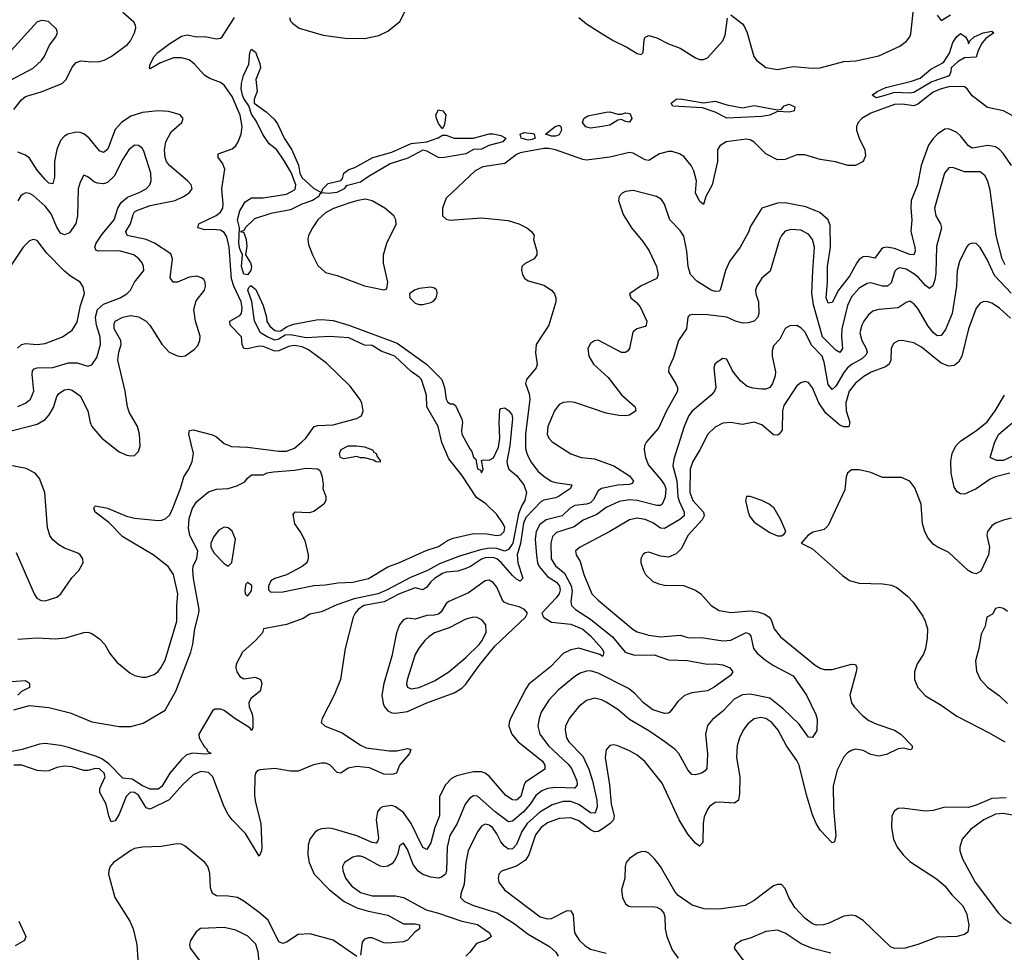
# Model space of a CAD drawing. Header units: inches. Extents: x 1834610 to 2027685, y 642842 to 774116.
# Tile 401 of 632: x 2004200 to 2009254, y 654369 to 659158. Entities that reach past the tile are written whole.
import ezdxf

# ---------------------------------------------------------------- set-up
doc = ezdxf.new("R2010")
doc.units = ezdxf.units.IN
doc.header["$MEASUREMENT"] = 0
doc.layers.add('C0605', color=7, linetype='Continuous')

msp = doc.modelspace()

# ---------------------------------------------------------------- linework, layer by layer
at = {"layer": 'C0605', "color": 5}
for points, elevation in [([(2007850, 659182), (2007910, 659136.3), (2007921.3, 659121.3), (2007934.8, 659090), (2007969.2, 658969.2), (2007981.6, 658950), (2008030, 658912.8), (2008090, 658901.7), (2008170, 658918.3), (2008270, 658909), (2008310, 658910.7), (2008430, 658943.7), (2008492.9, 658947.1), (2008610, 658972.9), (2008718.8, 659021.2), (2008752.6, 659047.4), (2008769.9, 659070), (2008775.1, 659084.9), (2008790, 659225.5)], 180), ([(2004152.8, 658847.2), (2004270, 658909.3), (2004311.4, 658948.6), (2004327, 658970), (2004352.9, 659027.1), (2004385.1, 659070), (2004394, 659090), (2004389.6, 659110), (2004348.7, 659148.7), (2004314.3, 659154.3), (2004290, 659147.1), (2004158.6, 659001.4)], 240), ([(2004170, 658696.8), (2004210, 658746.3), (2004230, 658763), (2004310, 658787.2), (2004417.2, 658830), (2004439.3, 658850), (2004470, 658914.9), (2004490, 658938.2), (2004513.7, 658946.3), (2004570, 658941.5), (2004610, 658943.7), (2004633, 658950), (2004670, 658968.8), (2004753, 659030), (2004769, 659050), (2004789.8, 659090), (2004795.4, 659115.4), (2004794.2, 659130), (2004785.9, 659145.9), (2004730, 659194.6)], 220), ([(2004190, 655977.7), (2004290, 655983.6), (2004381.7, 655978.3), (2004436.7, 655983.3), (2004530, 656011.1), (2004550, 656012.4), (2004570, 656006.7), (2004610, 655979), (2004636.9, 655950), (2004663.1, 655903.1), (2004699.2, 655859.2), (2004764.8, 655804.8), (2004790.2, 655790.2), (2004830, 655781.8), (2004850, 655782.6), (2004890, 655796.5), (2004910, 655811.4), (2004924.4, 655830), (2004946.5, 655870), (2005006.1, 656070), (2005006.1, 656150), (2005011.5, 656210), (2004990.4, 656310), (2004962.3, 656350), (2004885.8, 656410), (2004730, 656502.2), (2004656.8, 656576.8), (2004587.4, 656630), (2004581.2, 656650), (2004583.3, 656656.7), (2004590, 656662.4), (2004650, 656649.4), (2004748.2, 656608.2), (2004790, 656597.7), (2004910, 656586.3), (2004930, 656588.2), (2004950, 656596.6), (2004970, 656615.8), (2004986.9, 656650), (2005025.5, 656750), (2005042.5, 656810), (2005068.3, 656850), (2005086.2, 656890), (2005091.4, 656930), (2005067.6, 657030), (2005071.9, 657048.1), (2005090, 657051.4), (2005190, 657026.3), (2005210, 657015.8), (2005250, 656981.8), (2005287.2, 656967.2), (2005370, 656963.6), (2005530, 656942.9), (2005570, 656943.1), (2005610, 656958.5), (2005649.1, 656990), (2005669.1, 657010), (2005711.6, 657068.4), (2005730, 657074.3), (2005810, 657078.4), (2005929.7, 657110), (2005955.4, 657124.6), (2005963, 657150), (2005956.5, 657190), (2005946.1, 657210), (2005896.8, 657276.8), (2005774.3, 657394.2), (2005682.3, 657462.3), (2005650, 657478.8), (2005610, 657485.8), (2005579.5, 657480.5), (2005530, 657457.4), (2005510, 657456.8), (2005450, 657479.4), (2005430, 657480.8), (2005370, 657467.2), (2005350.4, 657470.4), (2005341.6, 657490), (2005339.3, 657530), (2005281.3, 657590), (2005278.3, 657610), (2005330, 657638.5), (2005338.1, 657650), (2005342.4, 657677.6), (2005336.1, 657710), (2005299.8, 657790), (2005287.9, 657827.9), (2005274.9, 657990), (2005262.7, 658042.7), (2005250, 658065.3), (2005230, 658076.5), (2005190, 658081.2), (2005150, 658078.8), (2005114, 658090), (2005119.2, 658110), (2005207.8, 658152.2), (2005230.9, 658170), (2005242.5, 658190), (2005244.6, 658210), (2005237.8, 658290), (2005253.9, 658390), (2005241.7, 658421.7), (2005219.4, 658450), (2005219.2, 658470), (2005290, 658495.4), (2005309.2, 658510.8), (2005322, 658530), (2005337.3, 658570), (2005342.4, 658610), (2005331.6, 658668.4), (2005290, 658763.6), (2005250, 658822.5), (2005230, 658835.8), (2005175.6, 658855.6), (2005150.5, 658870.5), (2005098, 658930), (2005070, 658951.8), (2005030, 658962.8), (2004990, 658961.5), (2004923.4, 658936.6), (2004870, 658905.1), (2004866.2, 658910), (2004869.9, 658930), (2004890, 658969.2), (2004909.9, 658990), (2004970, 659035.5), (2005030, 659072.7), (2005059.6, 659079.6), (2005109.3, 659069.3), (2005150, 659072.4), (2005210, 659059.8), (2005230, 659063.2), (2005239.3, 659070), (2005302.4, 659170)], 180), ([(2005585.1, 659170), (2005590.8, 659150.8), (2005599.8, 659139.8), (2005634.9, 659114.9), (2005757.7, 659077.7), (2005870, 659062.5), (2005970, 659061.3), (2006043.3, 659076.7), (2006090, 659099.4), (2006151.3, 659148.7), (2006178.2, 659201.8)], 180), ([(2007070, 659168.5), (2007110, 659137), (2007199.5, 659079.5), (2007249.4, 659049.4), (2007317.1, 659017.1), (2007370, 658983.7), (2007390, 658979.1), (2007400.9, 658990), (2007405.1, 659054.9), (2007411.2, 659068.8), (2007430, 659077.4), (2007470, 659065.2), (2007530, 659034.1), (2007590, 659012.5), (2007670, 658961.4), (2007690, 658952.7), (2007710, 658952.7), (2007730, 658962.7), (2007809.9, 659050), (2007821.1, 659078.9), (2007833.9, 659166.1)], 180), ([(2008910, 659181.6), (2008930, 659154), (2008977.5, 659182.5)], 180), ([(2009310, 658657.5), (2009250.6, 658690.6), (2009167.6, 658707.6), (2009090, 658767), (2009063, 658803), (2009050, 658812.6), (2009035.4, 658815.4), (2008970, 658813.8), (2008930, 658803.4), (2008890, 658786), (2008810, 658724.5), (2008790, 658715.8), (2008730, 658724.7), (2008690, 658722.9), (2008570, 658678.7), (2008523.5, 658650), (2008505, 658630), (2008495.2, 658610), (2008496, 658590), (2008509.4, 658549.4), (2008538.2, 658490), (2008541.5, 658458.5), (2008530, 658429), (2008490, 658409.3), (2008450.4, 658409.6), (2008388.2, 658428.2), (2008310, 658440.4), (2008230, 658464), (2008190, 658463.5), (2008130, 658439.4), (2008090, 658438.5), (2008030.9, 658470), (2007970, 658528.4), (2007950, 658541.1), (2007930, 658544.4), (2007827.2, 658530), (2007793.8, 658510), (2007782.7, 658490), (2007781.5, 658430), (2007755.6, 658310), (2007722.6, 658250), (2007710, 658209.3), (2007690, 658226), (2007670, 658269.6), (2007673.6, 658330), (2007661.1, 658381.1), (2007647.2, 658410), (2007610, 658456.3), (2007586.8, 658470), (2007550, 658480.7), (2007530, 658481.8), (2007484.4, 658470), (2007430, 658434.9), (2007410, 658437.8), (2007350, 658473.2), (2007330, 658475.2), (2007230, 658451.5), (2007110, 658436.7), (2007090, 658440.1), (2006950, 658490.2), (2006917, 658497), (2006890, 658496.4), (2006770, 658474.5), (2006750, 658465.4), (2006690, 658419.9), (2006578.3, 658401.7), (2006538.1, 658381.9), (2006390, 658240.8), (2006370.2, 658190), (2006370.2, 658150.2), (2006390, 658134.3), (2006410, 658129.1), (2006570, 658139.8), (2006707.6, 658127.6), (2006762.8, 658110), (2006802.8, 658090), (2006826.8, 658070), (2006841, 658050), (2006838, 658030), (2006854, 657970), (2006854.8, 657950), (2006841, 657930), (2006794.2, 657905.8), (2006777.3, 657890), (2006775.5, 657870), (2006781.6, 657850), (2006790.6, 657830), (2006810, 657816.4), (2006890, 657794.9), (2006930.4, 657770), (2006945.3, 657750), (2006951.7, 657730), (2006951.7, 657710), (2006915.7, 657590), (2006851.6, 657490), (2006847.4, 657447.4), (2006856.2, 657390), (2006851.2, 657370), (2006802, 657310), (2006796.1, 657290), (2006816.2, 657236.2), (2006818.9, 657210), (2006796.1, 657030), (2006796.7, 656956.7), (2006805.2, 656925.2), (2006826.4, 656886.4), (2006860.5, 656840.6), (2006890, 656813.3), (2006928.9, 656788.9), (2006950, 656781.1), (2007035.1, 656770), (2007027.8, 656750), (2006966.2, 656710), (2006950, 656702.8), (2006890, 656691.7), (2006876.5, 656683.5), (2006797.5, 656602.5), (2006786.7, 656573.3), (2006770.8, 656469.2), (2006753.4, 656410), (2006756.9, 656370), (2006783, 656290), (2006770, 656275.4), (2006750, 656285.2), (2006730, 656303.9), (2006671.4, 656371.4), (2006650, 656388.9), (2006630, 656395.7), (2006590, 656395.6), (2006570, 656388.8), (2006513.8, 656350), (2006490, 656339.4), (2006450, 656327.2), (2006390, 656321.9), (2006370, 656315), (2006330, 656289.1), (2006308.7, 656270), (2006290, 656244.3), (2006270, 656230.9), (2006230, 656240.5), (2006150, 656210.6), (2006070.6, 656169.4), (2005966, 656150), (2005936.8, 656130), (2005922.5, 656110), (2005911.8, 656090), (2005870.2, 655930), (2005846.5, 655770), (2005814.2, 655690), (2005752.9, 655570), (2005748.4, 655550), (2005768, 655530), (2005856.2, 655496.1), (2005950, 655432.6), (2005979.4, 655419.4), (2006096.6, 655403.3), (2006135.9, 655404.2), (2006190, 655415), (2006207.7, 655410), (2006200.2, 655390), (2006150.2, 655330), (2006134.9, 655290), (2006110, 655281.5), (2006070, 655283.4), (2005996.3, 655316.3), (2005930, 655324), (2005885.5, 655314.5), (2005848.9, 655288.9), (2005830, 655292), (2005791.3, 655331.3), (2005770, 655339.9), (2005750, 655341.1), (2005707.6, 655332.4), (2005630, 655299.7), (2005590, 655299.9), (2005510, 655313.6), (2005433.1, 655306.9), (2005419.6, 655300.4), (2005410.3, 655290), (2005406.5, 655273.5), (2005405.5, 655174.5), (2005410, 655138.4), (2005437.8, 655030), (2005443.5, 654910), (2005441.5, 654890), (2005430, 654863.7), (2005359.2, 654979.2), (2005289.9, 655050), (2005270, 655076.8), (2005250, 655115.8), (2005190.7, 655270.7), (2005170, 655292.6), (2005130, 655297.2), (2005090, 655281.2), (2005035.5, 655230), (2004968.1, 655151.9), (2004870, 655103.7), (2004850, 655111.3), (2004810, 655176.7), (2004790, 655190.3), (2004769, 655191), (2004746.8, 655170), (2004710, 655078), (2004690, 655044.8), (2004670, 655038.7), (2004657.2, 655070), (2004644.5, 655130), (2004612, 655190), (2004610.8, 655210), (2004638.9, 655270), (2004634.4, 655290), (2004610, 655310.6), (2004590, 655312.4), (2004550, 655302.4), (2004530, 655302.2), (2004470, 655321.7), (2004430, 655324.7), (2004390, 655318), (2004350, 655300.6), (2004330, 655299.4), (2004290, 655303), (2004210.6, 655330.6), (2004170, 655330.9)], 180), ([(2004110, 657035), (2004290, 657081.5), (2004330, 657105.2), (2004351.7, 657128.3), (2004373.2, 657166.8), (2004390, 657223), (2004400.6, 657239.4), (2004430, 657257.3), (2004450, 657260.2), (2004470, 657255.9), (2004510, 657226.5), (2004550.1, 657150), (2004562, 657090), (2004570.2, 657070), (2004621.2, 657010), (2004710, 656939), (2004750, 656921.5), (2004770, 656917.8), (2004790, 656920.3), (2004810, 656941.6), (2004818.5, 656970), (2004815.2, 657030), (2004804, 657070), (2004762.7, 657142.7), (2004753.6, 657170), (2004741.6, 657250), (2004703.8, 657410), (2004708.1, 657450), (2004721.6, 657490), (2004719.6, 657510), (2004685.6, 657570), (2004684.3, 657595.7), (2004690.8, 657610), (2004730, 657631.1), (2004770, 657639.1), (2004810, 657632.9), (2004848.7, 657610), (2004868, 657590), (2004930, 657491.3), (2004967.9, 657450), (2005010, 657431.9), (2005030, 657428.4), (2005050, 657431.3), (2005096.2, 657463.8), (2005114.3, 657485.7), (2005125.4, 657510), (2005126.6, 657533.4), (2005102.1, 657610), (2005093.1, 657670), (2005106.1, 657713.9), (2005148.8, 657770), (2005153.2, 657790), (2005152.4, 657810), (2005144.5, 657824.5), (2005133.3, 657833.3), (2005110, 657840.2), (2005070, 657836.7), (2005010, 657809.9), (2004987.1, 657810), (2004972.9, 657832.9), (2004984.1, 657930), (2004975.6, 657955.6), (2004892.1, 658010), (2004850, 658028.8), (2004752.2, 658050), (2004745, 658070), (2004768.2, 658110), (2004782, 658158), (2004789.1, 658170.9), (2004801.1, 658178.9), (2004870, 658203.4), (2004998.9, 658230), (2005041.7, 658250), (2005070.4, 658269.6), (2005084.7, 658290), (2005080.4, 658310), (2005061.5, 658330), (2004968.4, 658408.4), (2004953.3, 658430), (2004946.1, 658450), (2004943.7, 658490), (2004950.8, 658530), (2004978, 658582), (2005032.8, 658630), (2005038.7, 658650), (2005023.7, 658670), (2004965.8, 658685.8), (2004910.6, 658690.6), (2004830, 658681.8), (2004770, 658662.5), (2004723, 658630), (2004690, 658594), (2004656.4, 658503.6), (2004650, 658491.6), (2004630, 658476), (2004610, 658485.4), (2004556.6, 658550), (2004530, 658571.7), (2004510, 658579.5), (2004490, 658580.4), (2004447.6, 658570), (2004430, 658559), (2004410, 658536.8), (2004390, 658491.3), (2004378.3, 658430), (2004379.5, 658350), (2004370, 658315.6), (2004350, 658318.2), (2004330, 658338.2), (2004290, 658384.7), (2004250, 658446.3), (2004230, 658462.6), (2004190, 658478.5)], 220), ([(2009290.6, 658410), (2009249.9, 658469.9), (2009230, 658491.5), (2009210, 658504.5), (2009170, 658511.9), (2009090, 658497.7), (2009069.9, 658509.9), (2009030, 658561), (2009010, 658578.6), (2008970, 658597.2), (2008950, 658595), (2008910.7, 658569.3), (2008890, 658548.5), (2008866.1, 658513.9), (2008827.5, 658410), (2008808.7, 658310), (2008776.8, 658230), (2008774.2, 658190), (2008780.4, 658130), (2008774.4, 658070), (2008795.8, 657990), (2008797.3, 657970), (2008790, 657951.1), (2008770, 657952.2), (2008690, 657983.3), (2008649.7, 657990.3), (2008633.1, 657986.9), (2008621.7, 657978.3), (2008590, 657934.2), (2008550, 657941.5), (2008530, 657939.9), (2008510, 657927.1), (2008497.3, 657910), (2008459.7, 657840.3), (2008404, 657770), (2008370, 657705.4), (2008350, 657702.7), (2008339.9, 657730), (2008346.6, 657810), (2008346.1, 657890), (2008361.8, 657990), (2008360.5, 658100.5), (2008350, 658130.8), (2008307.9, 658167.8), (2008236.2, 658196.2), (2008130, 658218), (2008090, 658216.1), (2008010.1, 658189.9), (2007950, 658094), (2007942.3, 658070), (2007899.2, 657990), (2007843.3, 657916.7), (2007823.4, 657870), (2007795, 657770), (2007790, 657764.6), (2007770, 657761.9), (2007749.5, 657769.5), (2007675.4, 657815.4), (2007643, 657850), (2007630.9, 657890), (2007624.8, 657970), (2007610, 658046.2), (2007590, 658076.2), (2007538.3, 658130), (2007510.7, 658210), (2007494.3, 658234.2), (2007469.6, 658250), (2007350, 658281.6), (2007310, 658276.2), (2007292.4, 658267.6), (2007276.9, 658250), (2007274.2, 658230), (2007298.4, 658158.4), (2007340.2, 658090), (2007398.8, 658018.8), (2007430.6, 657970.6), (2007469.3, 657890), (2007478.4, 657850), (2007470, 657828.5), (2007390, 657791.6), (2007330.4, 657750), (2007337.6, 657730), (2007366.4, 657706.4), (2007384.4, 657684.4), (2007419.3, 657610), (2007416.5, 657590), (2007410, 657582.7), (2007368.6, 657570), (2007346.8, 657553.2), (2007330.2, 657470), (2007322.2, 657457.8), (2007310, 657448.7), (2007290, 657448.9), (2007170, 657512.5), (2007150, 657508.8), (2007130, 657494.5), (2007116.5, 657470), (2007122.4, 657430), (2007145.3, 657390), (2007220.7, 657320.7), (2007290, 657231.1), (2007360.3, 657170), (2007363.1, 657150), (2007330, 657127.4), (2007310, 657123.4), (2007274.8, 657125.2), (2007210, 657137.1), (2007050, 657192), (2007024.9, 657195.1), (2006990, 657192.2), (2006970, 657181.6), (2006945.5, 657150), (2006911.9, 657070), (2006908, 657030), (2006916, 657010), (2006933.4, 656990), (2007028.5, 656928.5), (2007083, 656910), (2007150, 656902.3), (2007250, 656866.4), (2007330, 656815.5), (2007351.7, 656788.3), (2007343.7, 656776.3), (2007328.8, 656771.2), (2007270, 656767.3), (2007186.9, 656750), (2007170, 656739.5), (2007145.5, 656694.5), (2007130, 656677.6), (2007110, 656669.9), (2007050, 656663.4), (2007026.4, 656650), (2006985, 656610), (2006902.9, 656590), (2006870, 656565.7), (2006851, 656530), (2006845.8, 656490), (2006852.9, 656407.1), (2006858.8, 656370), (2006866.9, 656350), (2006910, 656299.1), (2006956.5, 656270), (2006971, 656250), (2006974.9, 656230), (2006968.7, 656210), (2006952.7, 656187.3), (2006880.9, 656110), (2006889, 656090), (2006930, 656065.3), (2007030, 656054.4), (2007090, 656028.3), (2007130, 655994.6), (2007187.9, 655930), (2007198.1, 655910), (2007193, 655890), (2007190, 655889.3), (2007177.9, 655897.9), (2007070, 655931.8), (2007030, 655923.1), (2006990, 655902.8), (2006925.2, 655834.8), (2006814, 655746), (2006797.5, 655722.5), (2006720.2, 655570), (2006712.6, 655550), (2006711.8, 655530), (2006727.1, 655490), (2006758.4, 655450), (2006884, 655350), (2006896.6, 655330), (2006895.3, 655310), (2006796.9, 655243.1), (2006789.1, 655230.9), (2006772.6, 655170), (2006750, 655151), (2006730, 655153.1), (2006694.8, 655174.8), (2006610, 655273.2), (2006590, 655289.4), (2006570, 655296.6), (2006530, 655295.8), (2006492.5, 655287.5), (2006444.1, 655275.9), (2006417.4, 655262.6), (2006386.6, 655230), (2006355.7, 655170), (2006354.4, 655070), (2006331.3, 655010), (2006310, 654931.1), (2006290, 654897.2), (2006270, 654907.7), (2006210.3, 655030), (2006170, 655086.9), (2006130, 655117), (2006110, 655122.9), (2006063.3, 655116.7), (2006050, 655109.8), (2006036.4, 655090), (2006030.6, 655050), (2006042, 654958), (2006038.6, 654941.4), (2006030, 654929.1), (2006010, 654932.6), (2005930, 654967.4), (2005810, 655004.1), (2005790, 655007.2), (2005750, 655003.8), (2005730, 654996.4), (2005715.1, 654984.9), (2005690.2, 654950), (2005681.2, 654918.8), (2005679.1, 654870), (2005686.8, 654830), (2005711, 654770), (2005790.1, 654690.1), (2005865.6, 654630), (2005930, 654598.3), (2005990, 654580.3), (2006090, 654559.8), (2006170, 654516.4), (2006230, 654515.1), (2006252, 654510), (2006251.9, 654490), (2006228, 654472), (2006190, 654430.9), (2006170, 654423.2), (2006090, 654415.5), (2006070, 654418.1), (2006010, 654443.4), (2005990, 654443), (2005970, 654436.2), (2005958.6, 654421.4), (2005950, 654355.1)], 220), ([(2004190, 657172.2), (2004230, 657188.1), (2004256, 657210), (2004272.1, 657250), (2004263.6, 657336.4), (2004265.5, 657354.5), (2004275, 657365), (2004290, 657370.1), (2004370, 657371.8), (2004450, 657395.9), (2004495.5, 657395.5), (2004550, 657379.6), (2004570, 657385.7), (2004595.9, 657424.1), (2004614, 657490), (2004613.6, 657530), (2004594.7, 657590), (2004588.4, 657630), (2004599.9, 657670), (2004630, 657697.3), (2004715.8, 657730), (2004749.9, 657750.1), (2004768.6, 657770), (2004790, 657810.4), (2004836.9, 657870), (2004836.4, 657890), (2004828.3, 657910), (2004812.4, 657930), (2004786, 657950), (2004710, 657971.3), (2004604, 657970), (2004593.2, 657973.2), (2004585.8, 657990), (2004592.7, 658010), (2004622.8, 658057.2), (2004685.3, 658130), (2004704.5, 658190), (2004720.9, 658219.1), (2004753.8, 658246.1), (2004813.5, 658270), (2004848.8, 658290), (2004868, 658310), (2004874.8, 658330), (2004872.4, 658370), (2004838.4, 658478.4), (2004830, 658496.9), (2004810, 658512.2), (2004790, 658512.8), (2004760.2, 658490), (2004730, 658442.6), (2004685.8, 658354.2), (2004650, 658321.3), (2004630, 658315.4), (2004598.7, 658318.7), (2004584.3, 658324.2), (2004550, 658351.8), (2004530, 658359.3), (2004510, 658323.7), (2004500.6, 658290), (2004497.1, 658150), (2004489, 658111), (2004456.3, 658063.7), (2004430, 658052.8), (2004410, 658062.2), (2004403.9, 658070), (2004390, 658092.4), (2004361.5, 658161.5), (2004330, 658199.9), (2004270, 658255), (2004250, 658266), (2004230, 658268.4), (2004217.2, 658262.8), (2004205.9, 658254.1), (2004190, 658228)], 240), ([(2009258.6, 657898.6), (2009244.3, 657930), (2009212.1, 658050), (2009181.8, 658281.8), (2009170, 658327.3), (2009155.4, 658355.4), (2009130, 658376.8), (2009050, 658376.5), (2008990, 658398.7), (2008970, 658396.8), (2008946.6, 658370), (2008896.8, 658190), (2008903.7, 658150), (2008926.3, 658110), (2008931.9, 658090), (2008906.1, 657993.9), (2008903.8, 657856.2), (2008898.6, 657821.4), (2008888.4, 657791.6), (2008870, 657777.4), (2008850, 657792.8), (2008814.4, 657834.4), (2008790, 657853.3), (2008750, 657877.1), (2008716.8, 657883.2), (2008702.3, 657877.7), (2008692.6, 657867.4), (2008673.8, 657806.2), (2008654.9, 657790), (2008630, 657790.4), (2008570, 657806.5), (2008550, 657803), (2008510, 657780.2), (2008470, 657735.7), (2008448.8, 657690), (2008419.6, 657570), (2008418.1, 657530), (2008424.5, 657470), (2008410, 657448.9), (2008390, 657461.2), (2008321.1, 657530), (2008274.3, 657694.3), (2008267.1, 657752.9), (2008270.7, 657870.8), (2008280.9, 657990), (2008270.4, 658030), (2008250, 658056), (2008210, 658077), (2008159.1, 658080.9), (2008130, 658071.8), (2008110.2, 658050), (2008100.6, 658030), (2008052.9, 657867.2), (2008010, 657831.6), (2007984.2, 657790), (2007978, 657770), (2007978.8, 657750), (2007993, 657710), (2007995, 657650), (2007988.8, 657630), (2007970.4, 657610), (2007939.4, 657600.6), (2007910, 657599.9), (2007874, 657610), (2007830, 657629.8), (2007730, 657641.8), (2007655.1, 657644.9), (2007639.1, 657640.9), (2007630.3, 657629.7), (2007623.6, 657570), (2007582.7, 657510), (2007556.5, 657423.5), (2007532.4, 657370), (2007530.3, 657350), (2007568.9, 657288.9), (2007576.3, 657270), (2007576.8, 657250), (2007520.6, 657150), (2007479.1, 657060.9), (2007416.9, 656990), (2007407.2, 656970), (2007405.7, 656950), (2007412.6, 656910), (2007428.1, 656870), (2007490, 656798.4), (2007509.6, 656770), (2007517, 656750), (2007513.4, 656706.6), (2007497.8, 656670), (2007490, 656664.1), (2007470, 656664.1), (2007370, 656688.4), (2007330, 656693.1), (2007276.7, 656683.3), (2007210, 656652.7), (2007163.3, 656616.7), (2007092.3, 656587.7), (2007045.6, 656554.4), (2006955.3, 656524.7), (2006934.9, 656505.1), (2006926.6, 656470), (2006927.9, 656390), (2006950, 656354.2), (2006996.9, 656316.9), (2007031, 656251), (2007035.6, 656224.4), (2007028.5, 656170), (2007033.4, 656150), (2007052.9, 656130), (2007130, 656080.3), (2007243.9, 655990), (2007308.7, 655910), (2007355.5, 655895.5), (2007456.3, 655896.3), (2007530, 655871.7), (2007628, 655868), (2007729, 655849), (2007769.8, 655850.2), (2007810, 655844.7), (2007845.3, 655830), (2007860.4, 655810), (2007848.7, 655790), (2007764.9, 655730), (2007730, 655711.2), (2007650, 655701), (2007612.7, 655687.3), (2007580.3, 655659.7), (2007537.6, 655602.4), (2007530, 655596.9), (2007510, 655595.1), (2007450, 655614.6), (2007401.5, 655650), (2007357.3, 655697.4), (2007324.7, 655724.7), (2007170, 655802.9), (2007130, 655814), (2007110, 655813.1), (2007077.5, 655802.5), (2007050, 655785.6), (2006964.1, 655715.9), (2006916.1, 655663.9), (2006877.8, 655602.2), (2006866.3, 655570), (2006860.4, 655530), (2006870.7, 655490), (2006914.6, 655430), (2007015, 655335), (2007032.9, 655312.9), (2007060.1, 655250), (2007062.2, 655230), (2007050, 655211.4), (2006950, 655216), (2006910, 655209.9), (2006880.8, 655199.2), (2006850, 655174.2), (2006820.8, 655130), (2006786.4, 655090), (2006730, 655042.7), (2006710, 655038.5), (2006640.2, 655090), (2006550, 655170.8), (2006530, 655172.8), (2006510, 655160.9), (2006486.4, 655130), (2006445.9, 655030), (2006408.6, 654970), (2006394.1, 654910), (2006391.7, 654788.3), (2006385, 654770), (2006364.9, 654755.1), (2006349.1, 654750.9), (2006310, 654754.7), (2006270, 654769.4), (2006246.1, 654786.1), (2006219.7, 654819.7), (2006190, 654896.9), (2006170, 654929.6), (2006150, 654916), (2006139.4, 654870), (2006122.4, 654837.5), (2006110, 654823.2), (2006090, 654811.1), (2006070, 654807.9), (2006050, 654811), (2005970, 654855.8), (2005950, 654862.3), (2005930, 654863.4), (2005910, 654858.2), (2005866.7, 654830), (2005857.8, 654810), (2005858.2, 654790), (2005871.7, 654750), (2005903.2, 654710), (2005950, 654677), (2006010, 654658.7), (2006130, 654659.8), (2006170, 654650.2), (2006287.1, 654587.1), (2006350, 654571.2), (2006470, 654530.1), (2006550, 654512.7), (2006611.3, 654470), (2006620.3, 654450), (2006615.4, 654444.6), (2006590.6, 654430), (2006545.1, 654414.9), (2006511.4, 654370), (2006490, 654349.7)], 240), ([(2004188.1, 657471.8), (2004209.9, 657490.1), (2004230, 657495.9), (2004290, 657491), (2004330, 657494.7), (2004420.5, 657530), (2004470, 657564), (2004494.5, 657605.5), (2004512.7, 657690), (2004531.9, 657751.9), (2004526.6, 657786.6), (2004510, 657809.6), (2004460.9, 657840.9), (2004430, 657867.4), (2004339, 657959.1), (2004290, 658023.6), (2004270, 658029.6), (2004250, 658021.6), (2004217.6, 657990), (2004150, 657888)], 260), ([(2009290, 657754.1), (2009204.1, 657844.1), (2009167.3, 657927.3), (2009130, 657988.2), (2009110, 658008), (2009090, 658011.1), (2009070, 658003), (2009059.6, 657990), (2009024.2, 657915.8), (2009013.1, 657870), (2009008.4, 657790), (2008986.5, 657650), (2008953, 657567), (2008930, 657536.9), (2008910, 657535.3), (2008890, 657551.4), (2008864, 657584), (2008810, 657674.6), (2008790, 657699.8), (2008770, 657711.9), (2008750, 657706.6), (2008710, 657679.2), (2008610.1, 657669.9), (2008579.4, 657660.6), (2008557, 657643), (2008532.8, 657610), (2008523, 657590), (2008513.1, 657550), (2008523.2, 657510), (2008545.2, 657470), (2008550.7, 657450), (2008544.3, 657435.7), (2008523, 657417), (2008473.5, 657390), (2008449.3, 657370.7), (2008430, 657347.2), (2008390, 657276.8), (2008370, 657258.9), (2008350, 657284.2), (2008330, 657399.7), (2008319.7, 657430), (2008265.8, 657485.8), (2008230, 657554.6), (2008210, 657576.4), (2008190, 657587.1), (2008153.5, 657586.5), (2008130, 657572), (2008101.9, 657518.1), (2008070, 657483), (2008062.9, 657457.1), (2008062.7, 657430), (2008079.6, 657350), (2008078.3, 657330), (2008063.7, 657290), (2008050, 657269.1), (2008030, 657261.1), (2008010, 657260.4), (2007965.3, 657265.3), (2007934, 657274), (2007901.1, 657301.1), (2007874.5, 657334.5), (2007857.9, 657357.9), (2007830, 657414.5), (2007810, 657417.6), (2007779.9, 657400.1), (2007768.4, 657390), (2007762.6, 657370), (2007774, 657270), (2007767.4, 657250), (2007750.3, 657230), (2007652.9, 657147.1), (2007635.2, 657124.8), (2007611.3, 657070), (2007557.8, 656902.2), (2007553.4, 656866.6), (2007573.6, 656790), (2007577.8, 656710), (2007585, 656685), (2007611.6, 656630), (2007610.7, 656610), (2007588.6, 656591.4), (2007510, 656545.3), (2007490, 656547.7), (2007450, 656574.2), (2007410, 656591.4), (2007370, 656597.9), (2007330, 656590.5), (2007230, 656529.8), (2007078, 656450), (2007052.4, 656430), (2007057.4, 656410), (2007076.6, 656376.6), (2007096.6, 656310), (2007137.7, 656210), (2007170, 656177.5), (2007350, 656026.2), (2007370, 656014.3), (2007430, 655997.7), (2007490, 655988.6), (2007590, 655997.4), (2007630, 655985.8), (2007710, 655983.3), (2007810, 655967.9), (2007850, 655971.9), (2007930, 656011.4), (2007945.1, 656005.1), (2007952.5, 655992.5), (2007967.5, 655930), (2007985.4, 655905.4), (2008028.8, 655868.8), (2008070, 655841.4), (2008170, 655789.3), (2008238.5, 655690), (2008287, 655590), (2008294, 655566), (2008291.8, 655508.2), (2008270, 655472.7), (2008250, 655474), (2008201.1, 655541.1), (2008118.9, 655618.9), (2008050, 655674.4), (2007950, 655695.1), (2007910, 655691), (2007868.4, 655670), (2007810, 655608.1), (2007755.7, 655564.3), (2007730, 655533.3), (2007720.5, 655490), (2007730.7, 655389.3), (2007727.2, 655312.8), (2007718.6, 655301.4), (2007700.7, 655290), (2007670, 655281), (2007650, 655282), (2007630, 655305.6), (2007583.7, 655390), (2007564.8, 655410), (2007512.1, 655450), (2007430, 655506.9), (2007330, 655564.1), (2007270, 655615.8), (2007210, 655654.6), (2007186.2, 655666.2), (2007150, 655674.6), (2007110, 655663.1), (2007070, 655631), (2007020.6, 655570), (2007001.4, 655530), (2006999.4, 655510), (2007007.5, 655470), (2007019.4, 655450), (2007090, 655376.1), (2007122.3, 655310), (2007140.8, 655250), (2007162, 655150), (2007163.8, 655116.2), (2007156.1, 655090), (2007150, 655083.4), (2007130, 655086), (2007070, 655128.1), (2007030, 655144), (2006990, 655143), (2006933.7, 655126.3), (2006870, 655089.5), (2006805.7, 655030), (2006777.9, 654990), (2006750, 654923.1), (2006730, 654900.2), (2006710, 654899.6), (2006690, 654911.9), (2006670, 654935.9), (2006650, 654977.4), (2006627.9, 655010), (2006610, 655022.5), (2006590, 655027.4), (2006570, 655017.4), (2006550, 654988.3), (2006502.5, 654890), (2006489.6, 654830.4), (2006481.2, 654718.8), (2006464.7, 654670), (2006463.6, 654650), (2006483.1, 654630), (2006530.1, 654610.1), (2006651.6, 654571.6), (2006738, 654518), (2006810, 654462.1), (2006919.4, 654399.4), (2006952.9, 654370), (2006964.9, 654350)], 260), ([(2004170, 655614), (2004250, 655636), (2004350, 655627.2), (2004459.5, 655599.5), (2004570, 655553), (2004710, 655528.2), (2004770, 655528.2), (2004834.7, 655545.3), (2004947.5, 655612.5), (2005001.5, 655710), (2005079.1, 655910), (2005089.3, 655950.7), (2005098.6, 656030), (2005120.4, 656110), (2005120.5, 656130), (2005091.4, 656288.5), (2005088.7, 656331.3), (2005090, 656351.3), (2005109.4, 656390.6), (2005114, 656430), (2005074, 656510), (2005066.8, 656546.8), (2005070, 656596), (2005086.4, 656650), (2005110, 656684.9), (2005170, 656733.7), (2005210, 656748.2), (2005269.5, 656750.5), (2005315.5, 656764.5), (2005355.1, 656784.9), (2005370, 656804.7), (2005390, 656821), (2005450, 656821), (2005469.6, 656830.4), (2005503.6, 656836.4), (2005610, 656845.5), (2005670, 656855.5), (2005731.2, 656851.1), (2005742, 656842), (2005752, 656810), (2005758, 656770), (2005756, 656750), (2005770.7, 656710), (2005770.7, 656690), (2005760.7, 656670), (2005710, 656632.3), (2005686.3, 656626.3), (2005611.2, 656628.9), (2005602.8, 656617.2), (2005610.6, 656570), (2005643.4, 656523.4), (2005663.8, 656483.8), (2005680.7, 656410), (2005680.7, 656390), (2005674, 656370), (2005650, 656349.6), (2005570, 656307.3), (2005510, 656289.3), (2005490, 656277.2), (2005477.1, 656250), (2005478, 656230), (2005490, 656219.3), (2005550, 656221.1), (2005710, 656252), (2005770, 656255.8), (2005833, 656267), (2005910, 656269.3), (2005990, 656288), (2006090, 656349.3), (2006150, 656371.3), (2006287.3, 656432.7), (2006350, 656453.7), (2006396.7, 656483.3), (2006424.6, 656495.4), (2006530, 656519.2), (2006597.6, 656517.6), (2006650, 656509.3), (2006670, 656513.6), (2006687.4, 656530), (2006689.8, 656550), (2006681.4, 656570), (2006650, 656617.6), (2006592.3, 656672.3), (2006545, 656705), (2006470, 656819.7), (2006403.7, 656903.7), (2006367, 656987), (2006348.8, 657070), (2006289.7, 657170), (2006288.4, 657230), (2006262, 657310), (2006250, 657322.7), (2006210, 657350.8), (2006125.1, 657430), (2006056, 657456), (2006010, 657485), (2005970, 657487.6), (2005890, 657523.7), (2005790, 657532.1), (2005670, 657524.6), (2005590, 657540.5), (2005562, 657538), (2005530, 657517.6), (2005510, 657512.1), (2005469.8, 657530), (2005435.6, 657550), (2005405.9, 657610), (2005391.8, 657711.8), (2005371.2, 657770), (2005376.9, 657783.1), (2005387.3, 657792.7), (2005413, 657773), (2005450.2, 657690.2), (2005466.7, 657630), (2005468.3, 657608.3), (2005483.7, 657583.7), (2005510, 657562.4), (2005530, 657557.8), (2005540.1, 657559.9), (2005570, 657581.5), (2005605.3, 657594.7), (2005723.2, 657616.8), (2005750, 657619), (2005810, 657613.6), (2005890.4, 657590), (2006137.8, 657497.8), (2006288.5, 657390), (2006366.7, 657310), (2006380.9, 657270), (2006388.7, 657210), (2006396.6, 657196.6), (2006410, 657184.9), (2006426, 657186), (2006437.4, 657177.4), (2006470, 657106.8), (2006473.7, 657090), (2006467.6, 657050), (2006470.3, 657030), (2006510, 656954), (2006521.3, 656941.3), (2006530, 656912), (2006541, 656901), (2006550, 656852), (2006565.5, 656845.5), (2006570, 656832), (2006579, 656850), (2006570, 656894), (2006582, 656898), (2006610, 656896), (2006632.3, 656907.7), (2006657.6, 656962.4), (2006665.6, 657010), (2006660.9, 657090), (2006665.2, 657154.8), (2006670, 657162), (2006690, 657164.7), (2006710, 657151), (2006726.8, 657130), (2006730.2, 657110.2), (2006715.3, 656970), (2006700.7, 656890), (2006704, 656870), (2006711, 656850), (2006750, 656817.3), (2006788.2, 656770), (2006802.4, 656730), (2006793.8, 656690), (2006777, 656663), (2006760, 656620), (2006731.8, 656470), (2006710, 656437.3), (2006690, 656429), (2006650, 656443.5), (2006610, 656444), (2006564.8, 656435.2), (2006456.9, 656403.1), (2006355.3, 656364.7), (2006293, 656330), (2006205.8, 656294.2), (2006087.1, 656230), (2006040.9, 656210), (2005916.2, 656183.8), (2005827.3, 656152.7), (2005750, 656117), (2005690, 656106.3), (2005656, 656084), (2005570, 656053.2), (2005452, 656030), (2005446, 656010), (2005410.5, 655970), (2005343.8, 655910), (2005311.9, 655848.2), (2005310.3, 655830), (2005315.3, 655810), (2005330, 655784.9), (2005350, 655773.7), (2005410, 655782.8), (2005436, 655770), (2005442.8, 655750), (2005434.8, 655710), (2005386.9, 655673.1), (2005376.4, 655650), (2005378, 655630), (2005392.7, 655592.7), (2005396.5, 655570), (2005396.8, 655523.2), (2005390.9, 655509.1), (2005382, 655522), (2005304.7, 655570), (2005250, 655611), (2005230, 655618), (2005202, 655618), (2005190, 655609), (2005120.2, 655490), (2005120.7, 655470), (2005146.2, 655426.3), (2005162.3, 655410), (2005163.2, 655403.2), (2005182.8, 655390), (2005153.1, 655386.9), (2005088.5, 655391.5), (2005056.8, 655383.2), (2005030, 655359.1), (2004970, 655289.8), (2004930, 655220.9), (2004910, 655207.5), (2004870, 655206.2), (2004830, 655223.9), (2004777.8, 655257.8), (2004730, 655263), (2004657, 655337), (2004622.1, 655362), (2004594.4, 655374.4), (2004450, 655421.3), (2004410, 655431.3), (2004330, 655441.6), (2004302.3, 655437.7), (2004212, 655410), (2004070, 655382.7)], 160), ([(2009285.8, 657625.8), (2009230, 657677), (2009190, 657703.1), (2009170.3, 657709.7), (2009150, 657710.9), (2009130, 657703.1), (2009110, 657676.3), (2009070.1, 657570), (2009035.9, 657430), (2009019.7, 657400.3), (2008996.9, 657383.1), (2008970, 657379.3), (2008930, 657394.9), (2008830, 657476), (2008790, 657498), (2008730, 657510.8), (2008710, 657508.5), (2008684.9, 657495.1), (2008674.4, 657470), (2008671.8, 657410), (2008663.5, 657390), (2008645.3, 657374.7), (2008571.3, 657348.7), (2008533.8, 657326.3), (2008490, 657291.9), (2008458.6, 657250), (2008440.1, 657190), (2008443.1, 657150), (2008461.6, 657090), (2008456.9, 657070), (2008452.6, 657067.4), (2008430, 657066.6), (2008410, 657075.6), (2008337.9, 657137.9), (2008302.9, 657190), (2008270, 657268), (2008250, 657295.6), (2008230, 657300.5), (2008210, 657293.3), (2008190, 657278.7), (2008123, 657177), (2008115.5, 657150), (2008113.5, 657050), (2008098.4, 657030), (2008090, 657024.4), (2008070, 657026.4), (2008010, 657077.8), (2007970, 657091.9), (2007910, 657079.3), (2007850, 657089.8), (2007810, 657086.6), (2007770, 657066), (2007732.4, 657030), (2007692.1, 656950), (2007654.8, 656890), (2007642.4, 656850), (2007640.3, 656730), (2007655.4, 656690), (2007709.6, 656630), (2007713, 656610), (2007704, 656590), (2007630.1, 656510), (2007596.7, 656443.3), (2007570, 656414.7), (2007530, 656398.3), (2007490, 656404), (2007430, 656424.2), (2007410, 656420.7), (2007398, 656410), (2007388.6, 656390), (2007388.6, 656370), (2007401.6, 656330), (2007413, 656310), (2007450, 656273), (2007480.9, 656260.9), (2007510, 656255.3), (2007607.9, 656252.1), (2007670, 656228.8), (2007697, 656210), (2007750.2, 656150.2), (2007790, 656124.7), (2007850, 656114.7), (2007950, 656123.3), (2007990, 656117), (2008025.2, 656105.2), (2008047.1, 656090), (2008057, 656077), (2008073.4, 656030), (2008104.9, 655990), (2008283, 655843), (2008310, 655827.6), (2008330, 655821.4), (2008370, 655821.4), (2008470, 655848.5), (2008490, 655847.3), (2008496.9, 655830), (2008494.5, 655810), (2008462.2, 655690), (2008470.8, 655650.8), (2008483.8, 655630), (2008526, 655586), (2008559.6, 655559.6), (2008600.5, 655540.5), (2008690, 655510.1), (2008723.2, 655490), (2008781.6, 655430), (2008781, 655419), (2008778, 655410), (2008771.5, 655408.5), (2008737.2, 655417.2), (2008710, 655414), (2008650, 655384.8), (2008610, 655376.8), (2008570, 655385.4), (2008530, 655405.3), (2008490, 655411.9), (2008470, 655406.4), (2008450, 655394.2), (2008430, 655373), (2008396.3, 655303.8), (2008375.8, 655224.2), (2008377.5, 655110), (2008390.2, 654969.8), (2008382.8, 654937.2), (2008370, 654932.3), (2008310, 654996), (2008288.7, 655030), (2008270, 655074.7), (2008238.6, 655178.6), (2008201.3, 655330), (2008190, 655354), (2008137.2, 655430), (2008094.3, 655510), (2008061.4, 655550), (2008030, 655569.8), (2008005.3, 655574.7), (2007970, 655568.5), (2007938.3, 655541.7), (2007914.2, 655510), (2007894.5, 655470), (2007883.2, 655430), (2007879.7, 655370), (2007896.3, 655270), (2007895.6, 655184.4), (2007889.3, 655150.7), (2007870, 655135.1), (2007790, 655140.9), (2007770, 655138), (2007741.9, 655118.1), (2007730, 655102.4), (2007714.2, 655065.8), (2007707.9, 655030), (2007706.6, 654933.4), (2007690, 654915.1), (2007670, 654929.8), (2007630, 654976.8), (2007584.6, 655050), (2007497.4, 655237.4), (2007408.7, 655348.6), (2007370, 655380.8), (2007330, 655403.5), (2007270, 655429.7), (2007250, 655434.7), (2007228.7, 655431.3), (2007210.3, 655409.7), (2007206, 655370), (2007228.5, 655228.5), (2007236.7, 655130), (2007251, 655070), (2007248.5, 655050), (2007230.7, 655030), (2007190, 655001.2), (2007170, 654989.5), (2007150, 654987.8), (2007130, 654997.7), (2007070, 655044.8), (2007030, 655060.1), (2006970, 655056.3), (2006910, 655034.9), (2006877.7, 655010), (2006847.6, 654972.4), (2006813.9, 654870), (2006796.8, 654843.2), (2006750, 654810.9), (2006673.9, 654786.1), (2006659.5, 654770), (2006656.5, 654750), (2006659.6, 654730), (2006689, 654690), (2006871.9, 654551.9), (2006910, 654541.6), (2006930, 654543.5), (2007010, 654584.7), (2007030, 654583.1), (2007041.4, 654561.4), (2007048.9, 654470), (2007071.9, 654431.8), (2007102.3, 654402.3), (2007130, 654385.1), (2007210, 654364.5)], 280), ([(2009283.1, 656830), (2009209.1, 656810.9), (2009182.1, 656797.9), (2009110, 656748.9), (2009050, 656722.2), (2009030, 656723.1), (2009013, 656733), (2008997.2, 656757.2), (2008982.5, 656830), (2008980.2, 656890), (2008986.5, 656930), (2009005.2, 656970), (2009030, 656994.6), (2009113.3, 657050), (2009166.2, 657093.8), (2009207.7, 657150), (2009255.2, 657230)], 280), ([(2009390, 656961.4), (2009250, 656894.2), (2009214.3, 656894.3), (2009181.3, 656910), (2009205.3, 656990), (2009226.5, 657030), (2009293.2, 657086.8)], 260), ([(2004181.5, 656421.5), (2004273.7, 656210), (2004287.4, 656187.4), (2004310, 656175.4), (2004330, 656173.5), (2004390, 656192.8), (2004411.6, 656210), (2004468.1, 656291.9), (2004504, 656330), (2004525.4, 656370), (2004524, 656390), (2004511.2, 656410), (2004498.4, 656418.4), (2004430, 656445.3), (2004401.4, 656461.4), (2004370, 656487.9), (2004354.9, 656510), (2004342.8, 656550), (2004328.4, 656730), (2004302.2, 656802.2), (2004279.3, 656830), (2004233.6, 656853.6), (2004090, 656880.7)], 220), ([(2009290, 656597.8), (2009250, 656589), (2009210, 656573.1), (2009190, 656559.8), (2009167.5, 656530), (2009164.8, 656510), (2009178.7, 656450), (2009173.8, 656410), (2009134.1, 656325.9), (2009110, 656312.4), (2009090, 656317), (2009069.6, 656329.6), (2008970, 656422.4), (2008910, 656451.1), (2008890, 656465.4), (2008860.8, 656500.8), (2008845.9, 656530), (2008835, 656570), (2008827.8, 656670), (2008794.9, 656754.9), (2008770, 656788), (2008726.5, 656806.5), (2008630, 656808.1), (2008570, 656832.6), (2008510, 656847.3), (2008470, 656846.2), (2008450.2, 656829.8), (2008442.7, 656810), (2008435.2, 656744.8), (2008350, 656560.5), (2008330, 656540.4), (2008274, 656526), (2008248.2, 656511.8), (2008212, 656470), (2008270, 656441.6), (2008423.7, 656303.7), (2008459, 656279), (2008510, 656264), (2008630, 656260.7), (2008675, 656255), (2008702.1, 656242.1), (2008758.2, 656198.2), (2008786.5, 656166.5), (2008835.5, 656095.5), (2008849, 656069), (2008859.4, 656030), (2008858.2, 655981.8), (2008850.2, 655930), (2008839, 655901), (2008806.7, 655850), (2008793.8, 655810), (2008793.8, 655770), (2008810, 655728.7), (2008850, 655685.8), (2008930, 655638.2), (2009010, 655581.7), (2009177, 655497), (2009256.5, 655450)], 320), ([(2009270, 656119), (2009250, 656134), (2009230, 656139), (2009210, 656134), (2009194, 656106), (2009164.7, 656090), (2009155.9, 656044.1), (2009136.3, 656003.7), (2009123.8, 655930), (2009106.6, 655866.6), (2009112.1, 655812.1), (2009130, 655771), (2009167.7, 655730), (2009230, 655685.7), (2009270, 655647.6)], 340), ([(2004110, 655756.4), (2004230, 655764.7), (2004250.7, 655750.7), (2004251, 655729), (2004210, 655708), (2004190.9, 655689.1)], 160), ([(2009263.4, 655163.4), (2009190, 655158.6), (2009110, 655124.5), (2009070, 655112.8), (2008950, 655114), (2008890, 655097.8), (2008850, 655093.8), (2008730, 655109.7), (2008710, 655107.8), (2008690, 655096.2), (2008676.5, 655070), (2008675.8, 655010), (2008686, 654950), (2008703.9, 654910), (2008734.7, 654870), (2008770, 654836.5), (2008907, 654746.9), (2008948.4, 654710), (2008984.7, 654664.7), (2009039.7, 654610), (2009059.6, 654570), (2009072.9, 654510), (2009066.4, 654473.6), (2009050, 654461.6), (2009010, 654449.8), (2008910, 654447.8), (2008810.9, 654409.1), (2008746, 654390), (2008690, 654388.2), (2008670, 654398), (2008530, 654532.4), (2008490, 654555.9), (2008470, 654559.5), (2008430, 654555.2), (2008350, 654517), (2008324, 654510), (2008290, 654508.8), (2008270, 654515.9), (2008230, 654544.9), (2008179.8, 654599.8), (2008147.5, 654650), (2008130, 654697.6), (2008110, 654717.2), (2008090, 654718), (2008070, 654711), (2007970, 654634.8), (2007923.8, 654610), (2007790, 654591.4), (2007713.3, 654593.3), (2007651.4, 654611.4), (2007580.6, 654660.6), (2007562.3, 654682.3), (2007490, 654809.7), (2007459.2, 654850), (2007430, 654877.7), (2007410, 654886.9), (2007390, 654885.7), (2007370, 654878), (2007330, 654851.1), (2007313.7, 654830), (2007307.6, 654810), (2007306.2, 654750), (2007288.6, 654690), (2007295.2, 654650), (2007310, 654618.7), (2007326.6, 654606.6), (2007343, 654603), (2007450, 654605), (2007470, 654601.2), (2007490.1, 654590.1), (2007506, 654570), (2007511.6, 654551.6), (2007513.1, 654490), (2007522.2, 654450), (2007550, 654381.3), (2007579.8, 654339.8)], 320), ([(2009330, 655066.8), (2009250, 655081.5), (2009210, 655078.9), (2009150.2, 655050), (2009080.3, 654999.7), (2009038.3, 654950), (2009026, 654910), (2009026, 654890), (2009040.3, 654850), (2009104.7, 654730), (2009224.9, 654570), (2009250, 654544.4), (2009290, 654517.6)], 340), ([(2005931.4, 654348.6), (2005810, 654432.5), (2005690, 654463.7), (2005630, 654460.3), (2005570, 654421.4), (2005550, 654414), (2005530, 654422.7), (2005474.9, 654534.9), (2005430, 654574.4), (2005350, 654632.4), (2005317.6, 654650), (2005270, 654658.5), (2005210, 654658.9), (2005190.6, 654670.6), (2005179.7, 654699.7), (2005175.9, 654775.9), (2005166.4, 654810), (2005150.5, 654830.5), (2005050, 654914), (2005030, 654924.4), (2005007.2, 654927.2), (2004926.6, 654913.4), (2004830, 654909.9), (2004790, 654902), (2004770, 654892.8), (2004682.2, 654830), (2004664.9, 654810), (2004656.9, 654790), (2004655.6, 654770), (2004689.2, 654650), (2004765.2, 654530), (2004782.9, 654490), (2004800.9, 654410), (2004806.2, 654330)], 220), ([(2004196.4, 654530), (2004230.8, 654450), (2004224, 654430), (2004177.2, 654402.8)], 180), ([(2005435, 654270), (2005423.9, 654370), (2005411.4, 654411.4), (2005371.6, 654451.6), (2005310, 654483.7), (2005250, 654497.4), (2005128.8, 654491.1), (2005105.7, 654474.3), (2005077.1, 654430), (2005072.2, 654410), (2005075.8, 654390), (2005132.9, 654312.9)], 240), ([(2008364.5, 654364.5), (2008270, 654388.4), (2008212.2, 654412.2), (2008130, 654467.1), (2008090, 654483.5), (2008030, 654476.4), (2007950, 654442.7), (2007906.8, 654430), (2007874, 654410), (2007868, 654390), (2007927.4, 654310)], 340)]:
    msp.add_lwpolyline(points, dxfattribs=dict(at, elevation=elevation))
for points, elevation in [([(2008770, 658780.6), (2008690, 658784.7), (2008630, 658764.5), (2008596.1, 658756.1), (2008576.9, 658770), (2008602.4, 658790), (2008647, 658810), (2008777.9, 658842.1), (2008822, 658858), (2008876.8, 658903.2), (2008941.6, 658938.4), (2008973.9, 658986.1), (2008990, 659040.4), (2009010, 659071.7), (2009030, 659086.4), (2009054.8, 659070), (2009066.8, 659050), (2009070, 659034), (2009078, 659050), (2009099, 659070), (2009145.2, 659090), (2009190, 659098.4), (2009200.5, 659090), (2009159.3, 659060.7), (2009140.4, 659039.6), (2009120.5, 658999.5), (2009110, 658965.6), (2009050, 658962.4), (2009017, 658943), (2008982.4, 658910), (2008980.8, 658890), (2008972, 658870), (2008881.8, 658838.3), (2008790, 658784.3)], 160), ([(2005748.8, 658271.1), (2005755.8, 658290), (2005783.3, 658316.7), (2005848.2, 658331.8), (2005856.9, 658343.1), (2005864.4, 658370), (2005890, 658388), (2005920.2, 658399.8), (2006012.6, 658450), (2006110, 658478), (2006210, 658521.5), (2006290, 658530.8), (2006348.9, 658551.1), (2006370, 658564.9), (2006390, 658565.3), (2006430, 658550.1), (2006529.8, 658550.2), (2006610, 658571.4), (2006630, 658572.4), (2006670, 658563.7), (2006695.5, 658550), (2006680.5, 658530), (2006608.7, 658511.3), (2006570, 658492.8), (2006530, 658491.5), (2006490, 658469.3), (2006370, 658448.2), (2006350, 658450.7), (2006290, 658483.1), (2006270, 658487.8), (2006193.1, 658446.9), (2006102.6, 658417.4), (2005988.7, 658351.3), (2005950, 658323.1), (2005875.9, 658304.1), (2005866, 658290), (2005828.2, 658270), (2005785.8, 658265.8), (2005750.3, 658269.7), (2005739.5, 658260.5), (2005735.6, 658250), (2005703.1, 658230), (2005648.5, 658211.5), (2005590, 658181.7), (2005490, 658163.4), (2005405.3, 658134.7), (2005357.6, 658090), (2005350, 658073.2), (2005334, 658070), (2005350, 658066), (2005362.9, 658030), (2005365.3, 657994.7), (2005359.3, 657950), (2005385.3, 657910), (2005390.2, 657890.2), (2005386.5, 657870), (2005370, 657847.3), (2005350, 657851.3), (2005338.8, 657890), (2005343.5, 657950), (2005330, 657980.9), (2005325.1, 658010), (2005329.2, 658089.2), (2005317.9, 658130), (2005330, 658177.1), (2005358, 658222), (2005390, 658242.8), (2005450, 658243.1), (2005570, 658262.3), (2005613.5, 658286.5), (2005617.6, 658310), (2005593.4, 658373.4), (2005556.4, 658436.4), (2005519.7, 658490), (2005480.9, 658520.9), (2005447.6, 658567.6), (2005415.7, 658635.7), (2005390, 658672.2), (2005376.1, 658716.1), (2005350, 658752.8), (2005343.6, 658770), (2005337.4, 658802.6), (2005338.2, 658830), (2005348.6, 658871.4), (2005376.4, 658930), (2005382, 658990), (2005390, 659006), (2005410, 658991), (2005433.2, 658933.2), (2005436.5, 658910), (2005411.9, 658850), (2005418.7, 658790), (2005403.7, 658750), (2005404.4, 658730), (2005464.7, 658684.7), (2005506.8, 658646.8), (2005523.5, 658623.5), (2005557, 658550), (2005596.9, 658490), (2005631.5, 658411.6), (2005638.5, 658370), (2005647.6, 658347.6), (2005710, 658291.6)], 160), ([(2007710, 658731), (2007770, 658740.2), (2007830, 658720.9), (2007910, 658706), (2007970, 658717.6), (2008090, 658694.9), (2008110, 658698.8), (2008124.4, 658715.6), (2008150, 658724.6), (2008178.4, 658710), (2008174.9, 658690), (2008170, 658687.9), (2008150, 658683.2), (2008090, 658687.1), (2008050, 658667.2), (2008010, 658660.2), (2007830, 658652), (2007770, 658682.5), (2007705.2, 658705.2), (2007553.3, 658713.3), (2007544.7, 658730), (2007570, 658750.2), (2007590, 658751.8)], 160), ([(2006370, 658597), (2006350, 658624.4), (2006338.9, 658650), (2006336.8, 658670), (2006350, 658694.6), (2006372.7, 658690), (2006387.9, 658670), (2006380.2, 658619.8)], 160), ([(2007270, 658672.3), (2007290, 658672.4), (2007310, 658680.2), (2007330, 658676), (2007336, 658670), (2007341.7, 658650), (2007330, 658631.8), (2007310, 658635.1), (2007290, 658645.1), (2007270, 658641.3), (2007230, 658615.8), (2007190, 658608.9), (2007130, 658600.3), (2007107.1, 658607.1), (2007089.6, 658630), (2007096.3, 658650), (2007116.4, 658663.6), (2007210, 658682.9), (2007230, 658685.4)], 160), ([(2006930, 658559.8), (2006899.5, 658570), (2006948.3, 658610), (2006970, 658616.5), (2006978.4, 658610), (2006981.7, 658590), (2006970, 658567.2), (2006950, 658559.8)], 160), ([(2006810, 658539.6), (2006774.3, 658550), (2006769.6, 658570), (2006790, 658578.2), (2006833.5, 658573.5), (2006840.4, 658570), (2006846, 658550), (2006830, 658542.3)], 160), ([(2005976, 658236), (2005935.8, 658230), (2005890, 658216.3), (2005811.4, 658188.6), (2005770, 658166.7), (2005730.8, 658130), (2005702.3, 658090), (2005682.2, 658050), (2005678.8, 658030), (2005683.2, 658003.2), (2005702.3, 657950), (2005730, 657896.4), (2005770, 657859.5), (2005830, 657844.9), (2005970, 657792), (2006070, 657770.8), (2006084, 657776), (2006089.4, 657810), (2006067.2, 657907.2), (2006068, 657950), (2006084.4, 658010), (2006132.5, 658107.5), (2006131.3, 658130), (2006120.2, 658150), (2006075, 658190), (2006010, 658228.4)], 180), ([(2006310, 657783.7), (2006250, 657777.6), (2006226, 657770), (2006201, 657750), (2006202.8, 657730), (2006230, 657703), (2006250, 657695.5), (2006270, 657695.5), (2006310, 657705.5), (2006325.4, 657714.6), (2006338, 657730), (2006342.7, 657750), (2006341.2, 657770), (2006330, 657779.3)], 180), ([(2006050, 656886), (2006030, 656888), (2006016.4, 656896.4), (2005970, 656908.7), (2005950, 656908.7), (2005930, 656915.3), (2005863.1, 656903.1), (2005846, 656910), (2005842, 656930), (2005850, 656951), (2005886, 656970), (2005929.5, 656970.5), (2005970, 656964.7), (2006010.7, 656950), (2006017.3, 656937.3), (2006030.7, 656930), (2006034.8, 656914.8), (2006050, 656894)], 160), ([(2007950.5, 656709.5), (2007930.7, 656709.3), (2007925.7, 656690), (2007939.6, 656630), (2007947.6, 656607.6), (2007970, 656577.6), (2008050, 656525.3), (2008090, 656508.5), (2008110, 656508.2), (2008123.7, 656516.3), (2008132.7, 656530), (2008107.8, 656590), (2008072.4, 656650), (2008047.6, 656670), (2008009.4, 656690)], 320), ([(2005250, 656552.7), (2005223.1, 656536.9), (2005196.1, 656503.9), (2005182, 656470), (2005182, 656450), (2005199, 656419), (2005250, 656366), (2005270, 656351.3), (2005289, 656371), (2005307, 656490), (2005291.3, 656531.3), (2005270, 656549.3)], 160), ([(2006610, 656280.2), (2006590, 656276.9), (2006504.6, 656215.4), (2006403.2, 656170), (2006390, 656160.2), (2006363, 656117), (2006350, 656105.8), (2006330, 656100.1), (2006290, 656099.4), (2006230, 656079.2), (2006190, 656085.4), (2006170, 656076.5), (2006149.6, 656050.4), (2006134.6, 656010), (2006110.7, 655890), (2006070.1, 655749.9), (2006059.8, 655690), (2006066.4, 655646.4), (2006073, 655630), (2006090, 655608.6), (2006110, 655598.9), (2006130, 655596.6), (2006190, 655605), (2006290.2, 655649.8), (2006430, 655700.9), (2006470, 655725.3), (2006490, 655745.7), (2006558.2, 655841.8), (2006639.6, 655940.5), (2006796.2, 656090), (2006806.4, 656110), (2006792.2, 656130), (2006763.7, 656143.7), (2006710, 656156.2), (2006687, 656167), (2006678.2, 656178.2), (2006650, 656243.4), (2006630, 656268)], 220), ([(2005370, 656268), (2005361, 656259), (2005356, 656230), (2005358, 656210), (2005370, 656198), (2005390, 656224.7), (2005391.6, 656250), (2005390, 656255.3)], 160), ([(2006530, 656089.8), (2006490, 656079.5), (2006403.9, 656036.1), (2006330, 656009.1), (2006300.7, 655990), (2006280.2, 655970), (2006248.6, 655931.5), (2006230, 655898), (2006188.4, 655768.4), (2006186.5, 655746.5), (2006190.6, 655730), (2006210, 655722), (2006250, 655728.2), (2006330, 655764.1), (2006402.8, 655810), (2006490, 655882.4), (2006558.6, 655950), (2006573.7, 655970), (2006593.9, 656013.9), (2006592.5, 656050), (2006574.9, 656074.9), (2006548.9, 656088.9)], 240)]:
    msp.add_lwpolyline(points, close=True, dxfattribs=dict(at, elevation=elevation))

doc.saveas('drawing.dxf')
